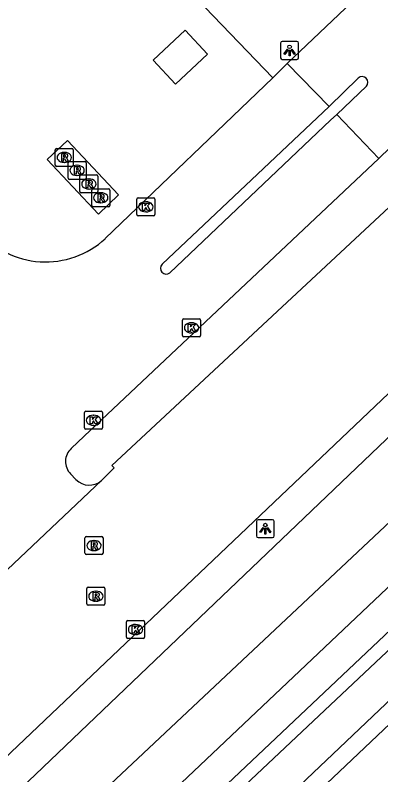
# Model space of a CAD drawing. Extents: x 156141 to 158132, y 385651 to 388399.
# Drawn here: x 156655.23 to 156675.54, y 387979.39 to 388021.62 of the extents above; entities that cross this region are included whole.
import ezdxf

# ---------------------------------------------------------------- set-up
doc = ezdxf.new("R2010")
doc.units = 0
for name, color, linetype in [('IMGEO_Fietspad_gesloten', 7, 'Continuous'), ('IMGEO_Groenvoorziening', 7, 'Continuous'), ('IMGEO_Hek', 7, 'Continuous'), ('IMGEO_Kolk', 7, 'Continuous'), ('IMGEO_Lage_trafo', 7, 'Continuous'), ('IMGEO_Lichtpunt', 7, 'Continuous'), ('IMGEO_Rijbaan_lokaal_gesloten', 7, 'Continuous'), ('IMGEO_Rioolput', 7, 'Continuous'), ('IMGEO_Voetpad_gesloten', 7, 'Continuous'), ('IMGEO_Voetpad_open', 7, 'Continuous'), ('IMGEO_Waterloop', 7, 'Continuous')]:
    doc.layers.add(name, color=color, linetype=linetype)

msp = doc.modelspace()

# ---------------------------------------------------------------- linework, layer by layer
at = {"layer": 'IMGEO_Fietspad_gesloten'}
for points in [[(156714.302, 388034.663), (156706.334, 388027.093), (156700.555, 388021.629), (156688.291, 388009.93), (156656.361, 387979.41), (156646.237, 387969.788), (156644.137, 387967.854), (156643.566, 387967.291), (156643.508, 387967.236)], [(156717.055, 388032.422), (156708.744, 388024.536), (156702.976, 388019.005), (156690.735, 388007.256), (156658.689, 387977.146), (156641.813, 387961.146), (156641.098, 387960.382)]]:
    msp.add_lwpolyline(points, dxfattribs=at)
at = {"layer": 'IMGEO_Groenvoorziening'}
for points in [[(156648.89, 387964.183), (156655.115, 387970.085), (156717.782, 388029.444), (156720.613, 388026.375), (156719.392, 388024.842), (156713.382, 388019.008), (156659.999, 387968.304)], [(156824.991, 387754.106), (156778.895, 387805.086), (156645.165, 387952.984), (156722.697, 388026.433)]]:
    msp.add_lwpolyline(points, dxfattribs=at)
at = {"layer": 'IMGEO_Hek'}
msp.add_lwpolyline([(156824.991, 387754.106), (156778.895, 387805.086), (156645.165, 387952.984), (156722.697, 388026.433)], dxfattribs=at)
at = {"layer": 'IMGEO_Kolk'}
for p, q in [((156661.985, 388010.538), (156661.985, 388011.39)), ((156662.06, 388011.464), (156662.912, 388011.464)), ((156662.473, 388011.244), (156662.498, 388011.244)), ((156662.986, 388011.39), (156662.986, 388010.538)), ((156662.912, 388010.464), (156662.06, 388010.464)), ((156662.496, 388010.684), (156662.471, 388010.684)), ((156664.527, 388003.81), (156664.527, 388004.662)), ((156664.602, 388004.736), (156665.454, 388004.736)), ((156665.015, 388004.516), (156665.04, 388004.516)), ((156665.528, 388004.662), (156665.528, 388003.81)), ((156665.454, 388003.736), (156664.602, 388003.736)), ((156665.038, 388003.956), (156665.013, 388003.956)), ((156659.076, 387998.669), (156659.076, 387999.521)), ((156659.151, 387999.595), (156660.003, 387999.595)), ((156660.077, 387999.521), (156660.077, 387998.669)), ((156659.564, 387999.375), (156659.589, 387999.375)), ((156660.003, 387998.595), (156659.151, 387998.595)), ((156659.587, 387998.815), (156659.562, 387998.815)), ((156661.414, 387987.038), (156661.414, 387987.89)), ((156661.489, 387987.964), (156662.341, 387987.964)), ((156661.902, 387987.744), (156661.927, 387987.744)), ((156662.415, 387987.89), (156662.415, 387987.038)), ((156661.925, 387987.184), (156661.9, 387987.184)), ((156662.341, 387986.964), (156661.489, 387986.964))]:
    msp.add_line(p, q, dxfattribs=at)
for points in [[(156661.985, 388010.538), (156661.985, 388011.39)], [(156662.06, 388011.464), (156662.912, 388011.464)], [(156662.986, 388011.39), (156662.986, 388010.538)], [(156662.306, 388011.164), (156662.429, 388011.164), (156662.429, 388011.013), (156662.559, 388011.164), (156662.723, 388011.164), (156662.577, 388011.013), (156662.73, 388010.764), (156662.578, 388010.764), (156662.493, 388010.928), (156662.429, 388010.861), (156662.429, 388010.764), (156662.306, 388010.764), (156662.306, 388011.164)], [(156662.912, 388010.464), (156662.06, 388010.464)], [(156664.527, 388003.81), (156664.527, 388004.662)], [(156664.602, 388004.736), (156665.454, 388004.736)], [(156665.528, 388004.662), (156665.528, 388003.81)], [(156664.848, 388004.436), (156664.971, 388004.436), (156664.971, 388004.285), (156665.101, 388004.436), (156665.265, 388004.436), (156665.119, 388004.285), (156665.272, 388004.036), (156665.12, 388004.036), (156665.035, 388004.2), (156664.971, 388004.133), (156664.971, 388004.036), (156664.848, 388004.036), (156664.848, 388004.436)], [(156665.454, 388003.736), (156664.602, 388003.736)], [(156659.076, 387998.669), (156659.076, 387999.521)], [(156659.151, 387999.595), (156660.003, 387999.595)], [(156660.077, 387999.521), (156660.077, 387998.669)], [(156659.397, 387999.295), (156659.52, 387999.295), (156659.52, 387999.144), (156659.65, 387999.295), (156659.814, 387999.295), (156659.668, 387999.144), (156659.821, 387998.895), (156659.669, 387998.895), (156659.584, 387999.059), (156659.52, 387998.992), (156659.52, 387998.895), (156659.397, 387998.895), (156659.397, 387999.295)], [(156660.003, 387998.595), (156659.151, 387998.595)], [(156661.414, 387987.038), (156661.414, 387987.89)], [(156661.489, 387987.964), (156662.341, 387987.964)], [(156661.735, 387987.664), (156661.858, 387987.664), (156661.858, 387987.513), (156661.988, 387987.664), (156662.152, 387987.664), (156662.006, 387987.513), (156662.159, 387987.264), (156662.007, 387987.264), (156661.922, 387987.428), (156661.858, 387987.361), (156661.858, 387987.264), (156661.735, 387987.264), (156661.735, 387987.664)], [(156662.415, 387987.89), (156662.415, 387987.038)], [(156662.341, 387986.964), (156661.489, 387986.964)]]:
    msp.add_lwpolyline(points, dxfattribs=at)
for centre, start, end in [((156662.062, 388011.388), 91.552, 178.448), ((156662.062, 388011.388), 91.552, 178.448), ((156662.91, 388011.388), 1.552, 88.448), ((156662.91, 388011.388), 1.552, 88.448), ((156662.062, 388010.54), 181.552, 268.448), ((156662.062, 388010.54), 181.552, 268.448), ((156662.91, 388010.54), 271.552, 358.448), ((156662.91, 388010.54), 271.552, 358.448), ((156664.604, 388004.66), 91.552, 178.448), ((156664.604, 388004.66), 91.552, 178.448), ((156665.452, 388004.66), 1.552, 88.448), ((156665.452, 388004.66), 1.552, 88.448), ((156664.604, 388003.812), 181.552, 268.448), ((156664.604, 388003.812), 181.552, 268.448), ((156665.452, 388003.812), 271.552, 358.448), ((156665.452, 388003.812), 271.552, 358.448), ((156659.153, 387999.519), 91.552, 178.448), ((156659.153, 387999.519), 91.552, 178.448), ((156660.001, 387999.519), 1.552, 88.448), ((156660.001, 387999.519), 1.552, 88.448), ((156659.153, 387998.671), 181.552, 268.448), ((156659.153, 387998.671), 181.552, 268.448), ((156660.001, 387998.671), 271.552, 358.448), ((156660.001, 387998.671), 271.552, 358.448), ((156661.491, 387987.888), 91.552, 178.448), ((156661.491, 387987.888), 91.552, 178.448), ((156662.339, 387987.888), 1.552, 88.448), ((156662.339, 387987.888), 1.552, 88.448), ((156661.491, 387987.04), 181.552, 268.448), ((156661.491, 387987.04), 181.552, 268.448), ((156662.339, 387987.04), 271.552, 358.448), ((156662.339, 387987.04), 271.552, 358.448)]:
    msp.add_arc(centre, 0.0765, start, end, dxfattribs=at)
for centre, major_axis, ratio, start_param, end_param in [((156662.472, 388010.964), (-0.387, 0.002), 0.722429, 4.712389, 7.853982), ((156662.497, 388010.964), (-0.39, 0.002), 0.717154, 1.570796, 4.712389), ((156665.014, 388004.236), (-0.387, 0.002), 0.722429, 4.712389, 7.853982), ((156665.039, 388004.236), (-0.39, 0.002), 0.717154, 1.570796, 4.712389), ((156659.563, 387999.095), (-0.387, 0.002), 0.722429, 4.712389, 7.853982), ((156659.588, 387999.095), (-0.39, 0.002), 0.717154, 1.570796, 4.712389), ((156661.901, 387987.464), (-0.387, 0.002), 0.722429, 4.712389, 7.853982), ((156661.926, 387987.464), (-0.39, 0.002), 0.717154, 1.570796, 4.712389)]:
    msp.add_ellipse(centre, major_axis=major_axis, ratio=ratio, start_param=start_param, end_param=end_param, dxfattribs=at)
at = {"layer": 'IMGEO_Lage_trafo'}
msp.add_lwpolyline([(156662.886, 388019.111), (156664.679, 388020.793), (156665.919, 388019.455), (156664.143, 388017.776), (156662.886, 388019.111)], dxfattribs=at)
at = {"layer": 'IMGEO_Lichtpunt'}
for p, q in [((156670.879, 388020.157), (156670.071, 388020.157)), ((156670.879, 388020.157), (156670.071, 388020.157)), ((156669.977, 388020.062), (156669.977, 388019.255)), ((156669.977, 388020.062), (156669.977, 388019.255)), ((156670.973, 388019.255), (156670.973, 388020.062)), ((156670.973, 388019.255), (156670.973, 388020.062)), ((156670.071, 388019.161), (156670.879, 388019.161)), ((156670.071, 388019.161), (156670.879, 388019.161)), ((156668.63, 387993.475), (156668.63, 387992.668)), ((156668.63, 387993.475), (156668.63, 387992.668)), ((156669.532, 387993.57), (156668.724, 387993.57)), ((156669.532, 387993.57), (156668.724, 387993.57)), ((156669.626, 387992.668), (156669.626, 387993.475)), ((156669.626, 387992.668), (156669.626, 387993.475)), ((156668.724, 387992.574), (156669.532, 387992.574)), ((156668.724, 387992.574), (156669.532, 387992.574))]:
    msp.add_line(p, q, dxfattribs=at)
for points in [[(156670.351, 388019.726), (156670.39, 388019.698), (156670.202, 388019.436), (156670.164, 388019.463), (156670.351, 388019.726)], [(156670.453, 388019.678), (156670.5, 388019.678), (156670.5, 388019.356), (156670.453, 388019.356), (156670.453, 388019.678)], [(156670.563, 388019.698), (156670.601, 388019.725), (156670.788, 388019.463), (156670.749, 388019.435), (156670.563, 388019.698)], [(156669.004, 387993.139), (156669.043, 387993.111), (156668.855, 387992.849), (156668.817, 387992.876), (156669.004, 387993.139)], [(156669.106, 387993.091), (156669.153, 387993.091), (156669.153, 387992.769), (156669.106, 387992.769), (156669.106, 387993.091)], [(156669.216, 387993.111), (156669.254, 387993.138), (156669.441, 387992.876), (156669.402, 387992.848), (156669.216, 387993.111)]]:
    msp.add_lwpolyline(points, dxfattribs=at)
for centre in [(156670.476, 388019.86), (156669.129, 387993.273)]:
    msp.add_circle(centre, 0.0994, dxfattribs=at)
for centre, start, end in [((156670.071, 388020.062), 90, 180), ((156670.071, 388020.062), 90, 180), ((156670.879, 388020.062), 0, 90), ((156670.879, 388020.062), 0, 90), ((156670.071, 388019.255), 180, 270), ((156670.071, 388019.255), 180, 270), ((156670.879, 388019.255), 270, 0), ((156670.879, 388019.255), 270, 360), ((156668.724, 387993.475), 90, 180), ((156668.724, 387993.475), 90, 180), ((156669.532, 387993.475), 0, 90), ((156669.532, 387993.475), 0, 90), ((156668.724, 387992.668), 180, 270), ((156668.724, 387992.668), 180, 270), ((156669.532, 387992.668), 270, 0), ((156669.532, 387992.668), 270, 360)]:
    msp.add_arc(centre, 0.0946, start, end, dxfattribs=at)
at = {"layer": 'IMGEO_Rijbaan_lokaal_gesloten'}
for points in [[(156760.794, 388104.778), (156670.342, 388018.939)], [(156711.974, 388034.75), (156706.311, 388029.372), (156698.216, 388021.752), (156681.971, 388006.289), (156649.342, 387975.289), (156649.121, 387975.504), (156645.163, 387970.971)], [(156670.342, 388018.939), (156669.546, 388018.128)], [(156672.669, 388016.55), (156670.342, 388018.939)], [(156669.546, 388018.128), (156660.235, 388009.194)], [(156672.669, 388016.55), (156674.29, 388018.121)], [(156674.743, 388017.665), (156673.095, 388016.099)], [(156663.392, 388007.771), (156672.669, 388016.55)], [(156673.095, 388016.099), (156672.756, 388015.779), (156663.825, 388007.296)], [(156675.427, 388013.655), (156673.095, 388016.099)], [(156675.427, 388013.655), (156677.288, 388015.449)], [(156658.341, 387997.533), (156659.057, 387998.219), (156675.427, 388013.655)], [(156660.017, 387995.742), (156660.73, 387996.45), (156660.603, 387996.578), (156676.011, 388010.947), (156676.723, 388011.622)], [(156658.601, 387995.798), (156658.3, 387996.121)], [(156645.355, 387981.877), (156660.017, 387995.742)]]:
    msp.add_lwpolyline(points, dxfattribs=at)
for centre, radius, start, end in [((156674.508, 388017.884), 0.322, 317.065, 132.5569), ((156656.913, 388012.816), 4.915, 220.4456, 312.521), ((156663.62, 388007.544), 0.322, 135.071, 309.6323), ((156659.003, 387996.807), 0.982, 132.3519, 224.3217), ((156659.339, 387996.526), 1.037, 224.6293, 310.8412)]:
    msp.add_arc(centre, radius, start, end, dxfattribs=at)
at = {"layer": 'IMGEO_Rioolput'}
for p, q in [((156657.529, 388014.208), (156658.381, 388014.208)), ((156657.454, 388013.282), (156657.454, 388014.134)), ((156657.942, 388013.988), (156657.967, 388013.988)), ((156658.455, 388014.134), (156658.455, 388013.282)), ((156657.965, 388013.428), (156657.94, 388013.428)), ((156658.164, 388012.566), (156658.164, 388013.418)), ((156658.239, 388013.492), (156659.091, 388013.492)), ((156659.165, 388013.418), (156659.165, 388012.566)), ((156658.381, 388013.208), (156657.529, 388013.208)), ((156658.652, 388013.272), (156658.677, 388013.272)), ((156659.091, 388012.492), (156658.239, 388012.492)), ((156658.675, 388012.712), (156658.65, 388012.712)), ((156658.821, 388011.808), (156658.821, 388012.66)), ((156658.896, 388012.734), (156659.748, 388012.734)), ((156659.309, 388012.514), (156659.334, 388012.514)), ((156659.822, 388012.66), (156659.822, 388011.808)), ((156659.748, 388011.734), (156658.896, 388011.734)), ((156659.332, 388011.954), (156659.307, 388011.954)), ((156659.479, 388011.041), (156659.479, 388011.893)), ((156659.554, 388011.967), (156660.406, 388011.967)), ((156659.967, 388011.747), (156659.992, 388011.747)), ((156660.48, 388011.893), (156660.48, 388011.041)), ((156660.406, 388010.967), (156659.554, 388010.967)), ((156659.99, 388011.187), (156659.965, 388011.187)), ((156659.18, 387992.63), (156660.032, 387992.63)), ((156659.105, 387991.704), (156659.105, 387992.556)), ((156659.593, 387992.41), (156659.618, 387992.41)), ((156660.106, 387992.556), (156660.106, 387991.704)), ((156659.616, 387991.85), (156659.591, 387991.85)), ((156660.032, 387991.63), (156659.18, 387991.63)), ((156659.209, 387988.888), (156659.209, 387989.74)), ((156659.284, 387989.814), (156660.136, 387989.814)), ((156660.21, 387989.74), (156660.21, 387988.888)), ((156659.697, 387989.594), (156659.722, 387989.594)), ((156659.72, 387989.034), (156659.695, 387989.034)), ((156660.136, 387988.814), (156659.284, 387988.814))]:
    msp.add_line(p, q, dxfattribs=at)
for points in [[(156657.529, 388014.208), (156658.381, 388014.208)], [(156657.454, 388013.282), (156657.454, 388014.134)], [(156658.043, 388013.906), (156657.791, 388013.908), (156657.791, 388013.508)], [(156657.969, 388013.827), (156657.915, 388013.827), (156657.915, 388013.746)], [(156657.915, 388013.746), (156657.967, 388013.746)], [(156658.455, 388014.134), (156658.455, 388013.282)], [(156657.791, 388013.508), (156657.915, 388013.508), (156657.915, 388013.67), (156657.926, 388013.67)], [(156657.973, 388013.641), (156658.044, 388013.508), (156658.184, 388013.508), (156658.119, 388013.634)], [(156658.164, 388012.566), (156658.164, 388013.418)], [(156658.239, 388013.492), (156659.091, 388013.492)], [(156659.165, 388013.418), (156659.165, 388012.566)], [(156658.381, 388013.208), (156657.529, 388013.208)], [(156658.753, 388013.19), (156658.501, 388013.192), (156658.501, 388012.792)], [(156658.501, 388012.792), (156658.625, 388012.792), (156658.625, 388012.954), (156658.636, 388012.954)], [(156658.679, 388013.111), (156658.625, 388013.111), (156658.625, 388013.03)], [(156658.625, 388013.03), (156658.677, 388013.03)], [(156658.683, 388012.925), (156658.754, 388012.792), (156658.894, 388012.792), (156658.829, 388012.918)], [(156659.091, 388012.492), (156658.239, 388012.492)], [(156658.821, 388011.808), (156658.821, 388012.66)], [(156658.896, 388012.734), (156659.748, 388012.734)], [(156659.822, 388012.66), (156659.822, 388011.808)], [(156659.41, 388012.432), (156659.158, 388012.434), (156659.158, 388012.034)], [(156659.158, 388012.034), (156659.282, 388012.034), (156659.282, 388012.196), (156659.293, 388012.196)], [(156659.336, 388012.353), (156659.282, 388012.353), (156659.282, 388012.272)], [(156659.282, 388012.272), (156659.334, 388012.272)], [(156659.34, 388012.167), (156659.411, 388012.034), (156659.551, 388012.034), (156659.486, 388012.16)], [(156659.748, 388011.734), (156658.896, 388011.734)], [(156659.479, 388011.041), (156659.479, 388011.893)], [(156659.554, 388011.967), (156660.406, 388011.967)], [(156660.068, 388011.665), (156659.816, 388011.667), (156659.816, 388011.267)], [(156660.48, 388011.893), (156660.48, 388011.041)], [(156659.816, 388011.267), (156659.94, 388011.267), (156659.94, 388011.429), (156659.951, 388011.429)], [(156659.994, 388011.586), (156659.94, 388011.586), (156659.94, 388011.505)], [(156659.94, 388011.505), (156659.992, 388011.505)], [(156659.998, 388011.4), (156660.069, 388011.267), (156660.209, 388011.267), (156660.144, 388011.393)], [(156660.406, 388010.967), (156659.554, 388010.967)], [(156659.18, 387992.63), (156660.032, 387992.63)], [(156659.105, 387991.704), (156659.105, 387992.556)], [(156659.694, 387992.328), (156659.442, 387992.33), (156659.442, 387991.93)], [(156659.62, 387992.249), (156659.566, 387992.249), (156659.566, 387992.168)], [(156660.106, 387992.556), (156660.106, 387991.704)], [(156659.442, 387991.93), (156659.566, 387991.93), (156659.566, 387992.092), (156659.577, 387992.092)], [(156659.566, 387992.168), (156659.618, 387992.168)], [(156659.624, 387992.063), (156659.695, 387991.93), (156659.835, 387991.93), (156659.77, 387992.056)], [(156660.032, 387991.63), (156659.18, 387991.63)], [(156659.209, 387988.888), (156659.209, 387989.74)], [(156659.284, 387989.814), (156660.136, 387989.814)], [(156660.21, 387989.74), (156660.21, 387988.888)], [(156659.798, 387989.512), (156659.546, 387989.514), (156659.546, 387989.114)], [(156659.546, 387989.114), (156659.67, 387989.114), (156659.67, 387989.276), (156659.681, 387989.276)], [(156659.724, 387989.433), (156659.67, 387989.433), (156659.67, 387989.352)], [(156659.67, 387989.352), (156659.722, 387989.352)], [(156659.728, 387989.247), (156659.799, 387989.114), (156659.939, 387989.114), (156659.874, 387989.24)], [(156660.136, 387988.814), (156659.284, 387988.814)]]:
    msp.add_lwpolyline(points, dxfattribs=at)
for centre, radius, start, end in [((156657.531, 388014.132), 0.0765, 91.552, 178.448), ((156657.531, 388014.132), 0.0765, 91.552, 178.448), ((156658.379, 388014.132), 0.0765, 1.552, 88.448), ((156658.379, 388014.132), 0.0765, 1.552, 88.448), ((156657.951, 388013.935), 0.19, 274.7715, 282.9687), ((156657.975, 388013.731), 0.0964, 77.0061, 93.1865), ((156657.989, 388013.788), 0.0378, 276.6634, 79.6772), ((156658.042, 388013.796), 0.109, 350.3612, 89.416), ((156658.04, 388013.796), 0.112, 277.5842, 350.9817), ((156657.925, 388013.617), 0.0533, 26.0293, 88.6989), ((156658.024, 388013.581), 0.108, 29.5134, 73.7905), ((156658.241, 388013.416), 0.0765, 91.552, 178.448), ((156658.241, 388013.416), 0.0765, 91.552, 178.448), ((156659.089, 388013.416), 0.0765, 1.552, 88.448), ((156659.089, 388013.416), 0.0765, 1.552, 88.448), ((156657.531, 388013.284), 0.0765, 181.552, 268.448), ((156657.531, 388013.284), 0.0765, 181.552, 268.448), ((156658.379, 388013.284), 0.0765, 271.552, 358.448), ((156658.379, 388013.284), 0.0765, 271.552, 358.448), ((156658.635, 388012.901), 0.0533, 26.0293, 88.6989), ((156658.661, 388013.219), 0.19, 274.7715, 282.9687), ((156658.685, 388013.015), 0.0964, 77.0061, 93.1865), ((156658.699, 388013.072), 0.0378, 276.6634, 79.6772), ((156658.752, 388013.08), 0.109, 350.3612, 89.416), ((156658.75, 388013.08), 0.112, 277.5842, 350.9817), ((156658.734, 388012.865), 0.108, 29.5134, 73.7905), ((156658.241, 388012.568), 0.0765, 181.552, 268.448), ((156658.241, 388012.568), 0.0765, 181.552, 268.448), ((156658.898, 388012.658), 0.0765, 91.552, 178.448), ((156658.898, 388012.658), 0.0765, 91.552, 178.448), ((156659.089, 388012.568), 0.0765, 271.552, 358.448), ((156659.089, 388012.568), 0.0765, 271.552, 358.448), ((156659.746, 388012.658), 0.0765, 1.552, 88.448), ((156659.746, 388012.658), 0.0765, 1.552, 88.448), ((156659.292, 388012.143), 0.0533, 26.0293, 88.6989), ((156659.318, 388012.461), 0.19, 274.7715, 282.9687), ((156659.342, 388012.257), 0.0964, 77.0061, 93.1865), ((156659.356, 388012.314), 0.0378, 276.6634, 79.6772), ((156659.409, 388012.322), 0.109, 350.3612, 89.416), ((156659.407, 388012.322), 0.112, 277.5842, 350.9817), ((156659.391, 388012.107), 0.108, 29.5134, 73.7905), ((156658.898, 388011.81), 0.0765, 181.552, 268.448), ((156658.898, 388011.81), 0.0765, 181.552, 268.448), ((156659.556, 388011.891), 0.0765, 91.552, 178.448), ((156659.556, 388011.891), 0.0765, 91.552, 178.448), ((156659.746, 388011.81), 0.0765, 271.552, 358.448), ((156659.746, 388011.81), 0.0765, 271.552, 358.448), ((156660.067, 388011.555), 0.109, 350.3612, 89.416), ((156660.404, 388011.891), 0.0765, 1.552, 88.448), ((156660.404, 388011.891), 0.0765, 1.552, 88.448), ((156659.95, 388011.376), 0.0533, 26.0293, 88.6989), ((156659.976, 388011.694), 0.19, 274.7715, 282.9687), ((156660, 388011.49), 0.0964, 77.0061, 93.1865), ((156660.014, 388011.547), 0.0378, 276.6634, 79.6772), ((156660.065, 388011.555), 0.112, 277.5842, 350.9817), ((156660.049, 388011.34), 0.108, 29.5134, 73.7905), ((156659.556, 388011.043), 0.0765, 181.552, 268.448), ((156659.556, 388011.043), 0.0765, 181.552, 268.448), ((156660.404, 388011.043), 0.0765, 271.552, 358.448), ((156660.404, 388011.043), 0.0765, 271.552, 358.448), ((156659.182, 387992.554), 0.0765, 91.552, 178.448), ((156659.182, 387992.554), 0.0765, 91.552, 178.448), ((156660.03, 387992.554), 0.0765, 1.552, 88.448), ((156660.03, 387992.554), 0.0765, 1.552, 88.448), ((156659.626, 387992.153), 0.0964, 77.0061, 93.1865), ((156659.64, 387992.21), 0.0378, 276.6634, 79.6772), ((156659.693, 387992.218), 0.109, 350.3612, 89.416), ((156659.691, 387992.218), 0.112, 277.5842, 350.9817), ((156659.576, 387992.039), 0.0533, 26.0293, 88.6989), ((156659.602, 387992.357), 0.19, 274.7715, 282.9687), ((156659.675, 387992.003), 0.108, 29.5134, 73.7905), ((156659.182, 387991.706), 0.0765, 181.552, 268.448), ((156659.182, 387991.706), 0.0765, 181.552, 268.448), ((156660.03, 387991.706), 0.0765, 271.552, 358.448), ((156660.03, 387991.706), 0.0765, 271.552, 358.448), ((156659.286, 387989.738), 0.0765, 91.552, 178.448), ((156659.286, 387989.738), 0.0765, 91.552, 178.448), ((156660.134, 387989.738), 0.0765, 1.552, 88.448), ((156660.134, 387989.738), 0.0765, 1.552, 88.448), ((156659.68, 387989.223), 0.0533, 26.0293, 88.6989), ((156659.706, 387989.541), 0.19, 274.7715, 282.9687), ((156659.73, 387989.337), 0.0964, 77.0061, 93.1865), ((156659.744, 387989.394), 0.0378, 276.6634, 79.6772), ((156659.797, 387989.402), 0.109, 350.3612, 89.416), ((156659.795, 387989.402), 0.112, 277.5842, 350.9817), ((156659.779, 387989.187), 0.108, 29.5134, 73.7905), ((156659.286, 387988.89), 0.0765, 181.552, 268.448), ((156659.286, 387988.89), 0.0765, 181.552, 268.448), ((156660.134, 387988.89), 0.0765, 271.552, 358.448), ((156660.134, 387988.89), 0.0765, 271.552, 358.448)]:
    msp.add_arc(centre, radius, start, end, dxfattribs=at)
for centre, major_axis, ratio, start_param, end_param in [((156657.941, 388013.708), (-0.387, 0.002), 0.722429, 4.712389, 7.853982), ((156657.966, 388013.708), (-0.39, 0.002), 0.717154, 1.570796, 4.712389), ((156658.651, 388012.992), (-0.387, 0.002), 0.722429, 4.712389, 7.853982), ((156658.676, 388012.992), (-0.39, 0.002), 0.717154, 1.570796, 4.712389), ((156659.308, 388012.234), (-0.387, 0.002), 0.722429, 4.712389, 7.853982), ((156659.333, 388012.234), (-0.39, 0.002), 0.717154, 1.570796, 4.712389), ((156659.966, 388011.467), (-0.387, 0.002), 0.722429, 4.712389, 7.853982), ((156659.991, 388011.467), (-0.39, 0.002), 0.717154, 1.570796, 4.712389), ((156659.592, 387992.13), (-0.387, 0.002), 0.722429, 4.712389, 7.853982), ((156659.617, 387992.13), (-0.39, 0.002), 0.717154, 1.570796, 4.712389), ((156659.696, 387989.314), (-0.387, 0.002), 0.722429, 4.712389, 7.853982), ((156659.721, 387989.314), (-0.39, 0.002), 0.717154, 1.570796, 4.712389)]:
    msp.add_ellipse(centre, major_axis=major_axis, ratio=ratio, start_param=start_param, end_param=end_param, dxfattribs=at)
at = {"layer": 'IMGEO_Voetpad_gesloten'}
msp.add_lwpolyline([(156659.864, 388010.561), (156660.976, 388011.632), (156658.139, 388014.647), (156657.008, 388013.594), (156659.864, 388010.561)], dxfattribs=at)
at = {"layer": 'IMGEO_Voetpad_open'}
msp.add_lwpolyline([(156663.309, 388027.774), (156662.054, 388027.961), (156661.048, 388026.987), (156669.546, 388018.128)], dxfattribs=at)
at = {"layer": 'IMGEO_Waterloop'}
msp.add_lwpolyline([(156718.67, 388026.536), (156718.068, 388027.15), (156649.881, 387962.708), (156647.997, 387961.346), (156645.708, 387959.958), (156647.765, 387958.595), (156648.632, 387959.264), (156649.111, 387958.776), (156649.781, 387959.395), (156649.235, 387959.974), (156650.359, 387961.312), (156651.847, 387962.336), (156652.238, 387961.88), (156652.747, 387962.319), (156652.318, 387962.79), (156653.053, 387964.235), (156653.83, 387965.482), (156718.67, 388026.536)], dxfattribs=at)

doc.saveas('drawing.dxf')
